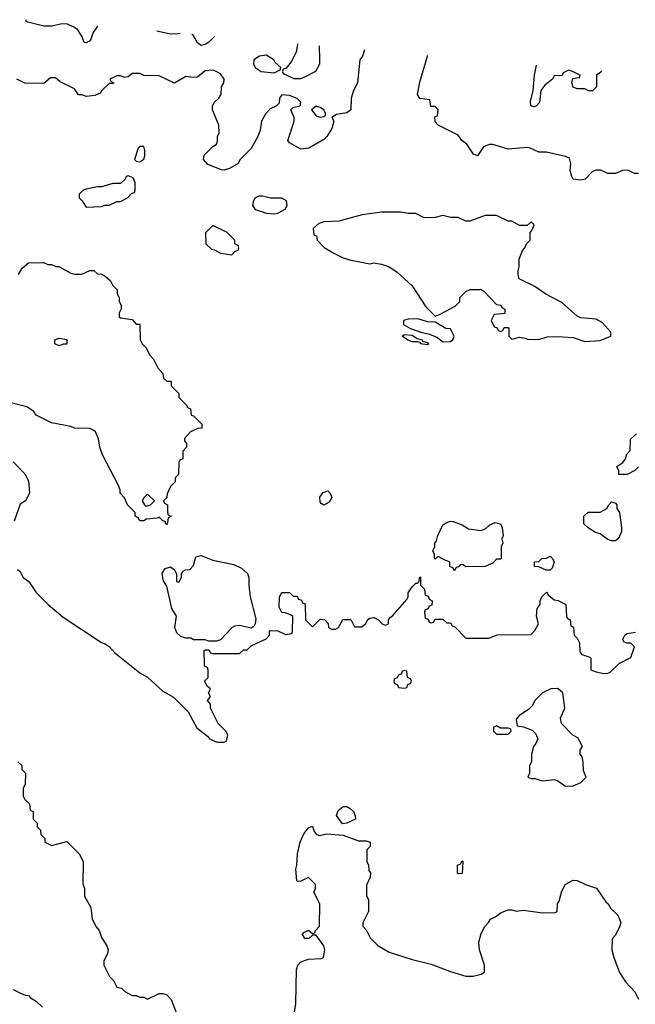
# Model space of a CAD drawing. Header units: inches. Extents: x 2348341 to 2479810, y 460419 to 613669.
# Tile 325 of 656: x 2361324 to 2364534, y 586125 to 591259. Entities that reach past the tile are written whole.
import ezdxf

# ---------------------------------------------------------------- set-up
doc = ezdxf.new("R2010")
doc.units = ezdxf.units.IN
doc.header["$MEASUREMENT"] = 0
doc.layers.add('C3568', color=7, linetype='Continuous')
doc.layers.add('C3569', color=7, linetype='Continuous')

msp = doc.modelspace()

# ---------------------------------------------------------------- linework, layer by layer
at = {"layer": 'C3568', "color": 2}
for points, elevation in [([(2363080, 590000), (2363150, 589986), (2363170, 589991), (2363210, 589984.7), (2363250.7, 589970.7), (2363290, 589944.7), (2363370, 589871.3), (2363442, 589762), (2363490, 589714), (2363516.4, 589723.6), (2363594.6, 589765.4), (2363618, 589790), (2363618, 589810), (2363650, 589842), (2363672.7, 589852.7), (2363727.3, 589852.7), (2363743.6, 589843.6), (2363810, 589774), (2363831.6, 589771.6), (2363838, 589758), (2363854, 589750), (2363852.7, 589727.3), (2363798, 589722), (2363782, 589690), (2363798, 589658), (2363812.7, 589652.7), (2363818, 589638), (2363830, 589634), (2363842, 589638), (2363850, 589654), (2363870, 589654), (2363874, 589650), (2363874, 589610), (2363890, 589594), (2363930, 589604.7), (2363959.6, 589599.6), (2363972.7, 589592.7), (2364030, 589592), (2364074.6, 589605.4), (2364130, 589606.8), (2364210, 589602.8), (2364270, 589581), (2364350, 589586), (2364406, 589610), (2364406, 589630), (2364360.4, 589680.4), (2364330, 589698), (2364250, 589705.2), (2364230, 589714), (2364150, 589784), (2364067.7, 589827.7), (2364010, 589868.7), (2363928.4, 589908.4), (2363922, 589930), (2363922, 589950), (2363928, 589970), (2363928.6, 590000)], 114), ([(2361318, 589930), (2361336.4, 589963.6), (2361370, 589992), (2361447.3, 589992.7), (2361470, 589982), (2361490, 589982), (2361512.7, 589972.7), (2361527.3, 589972.7), (2361590, 589938), (2361611.6, 589931.6), (2361648.4, 589931.6), (2361690, 589952), (2361710, 589952), (2361730, 589934), (2361750, 589932), (2361770, 589922), (2361796.9, 589896.9), (2361810, 589874), (2361832, 589850), (2361832, 589830), (2361842, 589810), (2361842, 589790), (2361852, 589770), (2361852, 589750), (2361842, 589730), (2361842, 589710), (2361850, 589704.7), (2361910, 589696), (2361930, 589672), (2361950, 589672), (2361952, 589590), (2361962, 589570), (2361982, 589550), (2362002, 589510), (2362022, 589490), (2362043.6, 589443.6), (2362070, 589414), (2362074, 589390), (2362090, 589374), (2362110, 589374), (2362114, 589370), (2362114, 589350), (2362154, 589310), (2362154, 589290), (2362194, 589250), (2362198, 589238), (2362214, 589230), (2362218, 589198), (2362230, 589194), (2362274, 589150), (2362274, 589130), (2362252.7, 589127.3), (2362214, 589110), (2362183.6, 589076.4), (2362183.6, 589063.6), (2362194, 589050), (2362194, 589030), (2362174, 589010), (2362174, 588970), (2362158, 588962), (2362154, 588950), (2362151.6, 588888.4), (2362134, 588870), (2362134, 588850), (2362110, 588826), (2362092.7, 588787.3), (2362091.6, 588768.4), (2362074, 588750), (2362078, 588738), (2362094, 588730), (2362094, 588690), (2362098, 588678), (2362114, 588670), (2362098, 588662), (2362092.7, 588627.3), (2362086, 588630), (2362082, 588642), (2362070, 588646), (2362050, 588666), (2362039.8, 588660.2), (2361984.7, 588655.3), (2361970, 588646), (2361950, 588646), (2361942, 588662), (2361926, 588670), (2361926, 588690), (2361886, 588730), (2361870, 588766), (2361848, 588790), (2361847.3, 588807.3), (2361838, 588830), (2361755.3, 588990), (2361742, 589030), (2361734.6, 589074.6), (2361718, 589110), (2361710, 589118), (2361690, 589128), (2361610, 589128.7), (2361590, 589139), (2361490, 589158), (2361410, 589198), (2361396.5, 589216.5), (2361360.2, 589240.2), (2361230, 589274)], 110), ([(2364550, 588928), (2364531.3, 588908.7), (2364491.6, 588888.4), (2364448, 588888), (2364447.3, 588907.3), (2364438, 588930), (2364468, 588950), (2364482, 588970), (2364490, 588994), (2364507.3, 589012.7), (2364508.4, 589071.6), (2364540.4, 589099.6)], 110), ([(2361290, 588954), (2361350, 588892), (2361370, 588854), (2361374, 588790), (2361354, 588750), (2361326.4, 588733.6), (2361295.5, 588644.5)], 110), ([(2361312.7, 588392.7), (2361323.6, 588383.6), (2361342, 588350), (2361372, 588330), (2361410, 588272), (2361472, 588210), (2361550, 588144.7), (2361750, 588011.3), (2361770, 588004.7), (2361790, 587991), (2361818.8, 587958.8), (2361950, 587854), (2361990.4, 587830.4), (2362070, 587758), (2362126.4, 587726.4), (2362202, 587650), (2362247.1, 587567.1), (2362303.6, 587523.6), (2362314, 587510), (2362352.7, 587492.7), (2362387.3, 587492.7), (2362402, 587498), (2362408, 587530), (2362398, 587550), (2362358, 587590), (2362318, 587670), (2362318, 587690), (2362302, 587710), (2362318, 587730), (2362308.7, 587750), (2362318, 587770), (2362303.1, 587783.1), (2362288, 587810), (2362306, 587830), (2362306, 587870), (2362302, 587882), (2362290, 587886), (2362287.3, 587892.7), (2362286, 587970), (2362290, 587974), (2362310, 587974), (2362318, 587958), (2362330, 587954), (2362470, 587954), (2362490, 587974), (2362510, 587974), (2362530, 587994), (2362608.4, 588031.6), (2362626, 588050), (2362626, 588070), (2362630, 588074), (2362670, 588072), (2362710, 588054), (2362742, 588058), (2362746, 588070), (2362747.3, 588147.3), (2362736.4, 588156.4), (2362707.3, 588167.3), (2362690, 588168), (2362676.4, 588196.4), (2362678, 588250), (2362690, 588272), (2362730, 588272), (2362750, 588254), (2362770, 588254), (2362778, 588238), (2362792.7, 588232.7), (2362798, 588218), (2362812.7, 588212.7), (2362814, 588130), (2362850, 588094), (2362890, 588134), (2362914, 588130), (2362931.6, 588111.6), (2362934, 588090), (2362950, 588082), (2362970, 588082), (2362986, 588090), (2363008, 588132), (2363051, 588131), (2363070, 588094), (2363107.3, 588092.7), (2363128.4, 588111.6), (2363138, 588130), (2363150, 588138), (2363170, 588142), (2363194, 588130), (2363214, 588110), (2363230, 588102), (2363246, 588110), (2363246, 588130), (2363256.4, 588143.6), (2363270, 588152), (2363343.1, 588236.9), (2363348.7, 588250), (2363349.2, 588270.8), (2363370, 588302), (2363390, 588322), (2363398, 588322), (2363406, 588330), (2363408, 588350), (2363414, 588354), (2363414, 588310), (2363434, 588290), (2363438, 588258), (2363452.7, 588252.7), (2363458, 588238), (2363474, 588230), (2363472.7, 588207.3), (2363458, 588202), (2363452.7, 588187.3), (2363438, 588182), (2363434, 588170), (2363438, 588138), (2363452.7, 588132.7), (2363458, 588118), (2363470, 588114), (2363482, 588118), (2363490, 588134), (2363530, 588134), (2363550, 588114), (2363570, 588114), (2363578, 588098), (2363592.7, 588092.7), (2363650, 588034), (2363770, 588034), (2363812.7, 588052.7), (2363990, 588054), (2364010, 588074), (2364028, 588110), (2364019, 588150), (2364022, 588190), (2364038, 588210), (2364038, 588230), (2364046, 588250), (2364070, 588274), (2364079.6, 588259.6), (2364110, 588234), (2364131.6, 588231.6), (2364172, 588210), (2364174, 588150), (2364178, 588138), (2364194, 588130), (2364198, 588098), (2364211.6, 588091.6), (2364214, 588050), (2364230, 588034), (2364242, 588010), (2364243.6, 587963.6), (2364254, 587950), (2364296, 587936), (2364302, 587930), (2364302, 587870), (2364330, 587858.8), (2364368.9, 587851.1), (2364390, 587851.3), (2364403.1, 587856.9), (2364450, 587902), (2364510, 587934), (2364528.7, 587990), (2364510, 588008.7), (2364489, 588009), (2364474.6, 588014.6), (2364469, 588030), (2364479.3, 588050), (2364490, 588059.1), (2364534.8, 588065.2)], 110), ([(2361314, 587390), (2361334, 587370), (2361334, 587350), (2361354, 587330), (2361352.7, 587272.7), (2361342, 587250), (2361342, 587210), (2361350, 587194), (2361374, 587170), (2361378, 587138), (2361394, 587130), (2361394, 587090), (2361414, 587070), (2361414, 587050), (2361432.7, 587032.7), (2361434, 587010), (2361454, 586990), (2361454, 586970), (2361490, 586954), (2361570, 586974), (2361634, 586910), (2361654, 586870), (2361652.7, 586752.7), (2361662, 586730), (2361662, 586690), (2361694, 586630), (2361702, 586570), (2361722, 586530), (2361738, 586510), (2361750, 586474), (2361778, 586430), (2361784.7, 586410), (2361782, 586390), (2361762, 586350), (2361762, 586330), (2361792, 586270), (2361812, 586250), (2361830, 586214), (2361854, 586210), (2361871.6, 586191.6), (2361910, 586172), (2361930, 586172), (2361950, 586162), (2361970, 586162), (2361990, 586152), (2362050, 586182), (2362070, 586182), (2362090, 586174), (2362114, 586150), (2362156.9, 586036.9)], 106), ([(2362756.4, 586083.6), (2362764, 586130), (2362766.3, 586306.3), (2362774, 586330), (2362790, 586346), (2362830, 586361), (2362896.5, 586363.5), (2362908, 586370), (2362915.3, 586410), (2362908.7, 586430), (2362870, 586486), (2362850, 586486), (2362831.1, 586468.9), (2362811.1, 586468.9), (2362798, 586490), (2362802, 586498), (2362830, 586511.3), (2362850, 586494), (2362862, 586498), (2362866, 586510), (2362887.3, 586532.7), (2362888.7, 586650), (2362858, 586710), (2362866, 586730), (2362866, 586750), (2362830, 586786), (2362790, 586768), (2362770, 586766), (2362769.3, 586769.3), (2362763.7, 586830), (2362769.3, 586850), (2362772.3, 586910), (2362786.6, 586970), (2362805.1, 587014.9), (2362830, 587044.7), (2362850, 587054), (2362858, 587030), (2362870, 587012), (2362885.4, 587005.4), (2362925.2, 587014.8), (2363010, 587006.8), (2363090, 586978), (2363130, 586978), (2363151.3, 586970), (2363151.6, 586948.4), (2363134, 586930), (2363134, 586870), (2363142, 586850), (2363143.6, 586823.6), (2363152, 586810), (2363151.6, 586788.4), (2363132.7, 586747.3), (2363132.7, 586692.7), (2363142, 586670), (2363142, 586610), (2363112, 586550), (2363112.7, 586532.7), (2363130, 586514), (2363151.6, 586471.6), (2363191.6, 586431.6), (2363250, 586398), (2363370, 586358.8), (2363470, 586334.8), (2363570, 586296), (2363650, 586271.3), (2363688.4, 586271.6), (2363730, 586282), (2363747.3, 586292.7), (2363748, 586330), (2363722, 586410), (2363718, 586450), (2363730, 586494), (2363749.1, 586530.9), (2363768.9, 586551.1), (2363778, 586570), (2363810, 586584.7), (2363830, 586602), (2363870, 586618), (2363890, 586618), (2363911.6, 586611.6), (2363950, 586616), (2364050, 586602), (2364116.4, 586603.6), (2364126, 586610), (2364128, 586650), (2364136.4, 586663.6), (2364148, 586710), (2364168, 586750), (2364210, 586772), (2364231.1, 586771.1), (2364274, 586750), (2364330.9, 586730.9), (2364379.6, 586659.6), (2364392, 586650), (2364405.4, 586625.4), (2364442, 586590), (2364452, 586570), (2364458, 586550), (2364452, 586530), (2364430, 586486), (2364412.7, 586467.3), (2364412, 586410), (2364422, 586370), (2364451.1, 586291.1), (2364482, 586242), (2364530.6, 586190.6), (2364550, 586152)], 106), ([(2361290, 586202), (2361324.7, 586184.7), (2361352.7, 586172.7), (2361370, 586172), (2361379.6, 586159.6), (2361410, 586142), (2361442, 586110)], 102)]:
    msp.add_lwpolyline(points, dxfattribs=dict(at, elevation=elevation))
for points, elevation in [([(2363399.5, 589699.5), (2363350, 589697), (2363324.7, 589690), (2363325.5, 589670), (2363361.6, 589650), (2363414.8, 589630), (2363459.9, 589619.9), (2363501.6, 589601.6), (2363530, 589578.8), (2363570, 589581), (2363582, 589590), (2363588.7, 589610), (2363570, 589648), (2363546, 589650), (2363490, 589682), (2363450, 589684)], 114), ([(2361530, 589558), (2361506, 589570), (2361506, 589590), (2361530, 589598), (2361570, 589591.3), (2361570, 589568), (2361550, 589568)], 106), ([(2363450, 589564.2), (2363414, 589570), (2363414.6, 589574.6), (2363399.7, 589579.7), (2363370, 589579.8), (2363348.2, 589588.2), (2363318, 589610), (2363330, 589617.6), (2363370, 589615), (2363396.7, 589596.7), (2363422.8, 589590), (2363423.5, 589583.5), (2363450, 589575.8), (2363457.1, 589570)], 110), ([(2361990, 588786), (2361970, 588766), (2361962, 588750), (2361974, 588730), (2361983.6, 588723.6), (2361990, 588724.7), (2362006, 588730), (2362026, 588750)], 110), ([(2362910, 588728.7), (2362896.4, 588736.4), (2362890, 588746), (2362888.7, 588770), (2362905.2, 588794.8), (2362930, 588802), (2362942, 588790), (2362951.6, 588768.4), (2362936.9, 588743.1)], 110), ([(2364410, 588541.2), (2364390, 588549.2), (2364350, 588579), (2364325.6, 588585.6), (2364288, 588610), (2364266, 588630), (2364266, 588670), (2364288.4, 588691.6), (2364350, 588692), (2364386, 588710), (2364395.3, 588730), (2364410, 588744.7), (2364430, 588738), (2364438, 588730), (2364438, 588710), (2364450.8, 588690), (2364461, 588610), (2364461, 588590), (2364446, 588554), (2364430, 588542)], 110), ([(2363730, 588596), (2363753.6, 588606.4), (2363774.6, 588625.4), (2363803.1, 588636.9), (2363830, 588631.3), (2363838.8, 588610), (2363844.7, 588570), (2363838, 588550), (2363842, 588530), (2363834, 588510), (2363834, 588450), (2363830, 588446), (2363810, 588446), (2363790, 588426), (2363750, 588408), (2363650, 588406), (2363636.4, 588416.4), (2363622, 588418), (2363612.7, 588407.3), (2363598, 588402), (2363590, 588386), (2363582, 588402), (2363567.3, 588407.3), (2363566, 588430), (2363556.4, 588436.4), (2363540.4, 588440.4), (2363510, 588458), (2363502, 588458), (2363490, 588446), (2363486, 588450), (2363486, 588470), (2363478, 588490), (2363488.7, 588511.3), (2363489, 588530), (2363497.2, 588542.8), (2363504, 588570), (2363530, 588624.7), (2363550, 588638), (2363570, 588644.7), (2363583.6, 588643.6), (2363630, 588624.7), (2363664.5, 588604.5)], 110), ([(2362530, 588086), (2362470, 588101.2), (2362443.5, 588096.5), (2362432, 588090), (2362370, 588026), (2362350, 588018), (2362310, 588018), (2362290, 588026), (2362230, 588026), (2362215.3, 588035.3), (2362190, 588035.3), (2362164, 588044), (2362142.7, 588062.7), (2362133.2, 588090), (2362142, 588150), (2362116, 588190), (2362090, 588306), (2362072.9, 588332.9), (2362069.3, 588349.3), (2362066.8, 588373.2), (2362082, 588398), (2362110, 588406), (2362131.1, 588391.1), (2362141, 588370), (2362142, 588330), (2362153.2, 588326.8), (2362168, 588350), (2362168, 588370), (2362176.4, 588383.6), (2362188.9, 588391.1), (2362210, 588392), (2362230, 588414), (2362242, 588458), (2362270, 588464.7), (2362330, 588440.7), (2362439.3, 588419.3), (2362479.8, 588399.8), (2362510.9, 588370.9), (2362518, 588350), (2362518, 588310), (2362526, 588250), (2362555.3, 588135.3), (2362551.3, 588108.7), (2362544.7, 588095.3)], 110), ([(2364090, 588388.7), (2364068.9, 588388.9), (2364030, 588406), (2364007.3, 588407.3), (2364007.3, 588432.7), (2364030, 588434), (2364046, 588450), (2364070, 588452), (2364090, 588462), (2364102, 588450), (2364111, 588430), (2364099.8, 588400.2)], 110), ([(2363330, 587866), (2363318, 587862), (2363312.7, 587847.3), (2363298, 587842), (2363292.7, 587827.3), (2363278, 587822), (2363274, 587810), (2363278, 587798), (2363292.7, 587792.7), (2363298, 587778), (2363330, 587774), (2363342, 587778), (2363347.3, 587792.7), (2363362, 587798), (2363366, 587810), (2363362, 587822), (2363346, 587830), (2363342, 587862)], 110), ([(2364130, 587772.7), (2364094, 587770), (2364050, 587748.7), (2364010, 587708.7), (2363996.7, 587683.3), (2363976.7, 587663.3), (2363926, 587630), (2363912, 587610), (2363918, 587578), (2363950, 587572), (2363995.3, 587555.3), (2364015.3, 587535.3), (2364024.7, 587510), (2364015.3, 587484.7), (2364002, 587470), (2363992, 587430), (2363992, 587390), (2363982, 587370), (2363982, 587330), (2363974, 587310), (2363990, 587302), (2364010, 587302), (2364050, 587291.3), (2364110, 587298), (2364130, 587291.3), (2364170, 587262), (2364210, 587264.7), (2364250, 587282), (2364278, 587310), (2364263.1, 587343.1), (2364262, 587390), (2364256.4, 587416.4), (2364246, 587430), (2364246, 587450), (2364258, 587470), (2364234.6, 587514.6), (2364208.7, 587528.7), (2364148.7, 587590), (2364143.1, 587616.9), (2364166, 587670), (2364155.3, 587750)], 110), ([(2363810, 587578), (2363794, 587570), (2363794, 587550), (2363810, 587534), (2363870, 587534), (2363886, 587550), (2363882, 587562), (2363870, 587566), (2363830, 587566)], 110), ([(2363006.6, 587066.6), (2362975.3, 587110), (2362984.7, 587135.3), (2363010, 587156), (2363030, 587156), (2363047.1, 587147.1), (2363064.7, 587130), (2363072.7, 587107.3), (2363074, 587090), (2363030, 587069)], 106), ([(2363610, 586806), (2363606, 586810), (2363606, 586850), (2363622, 586858), (2363630, 586874), (2363634, 586870), (2363630, 586808)], 106)]:
    msp.add_lwpolyline(points, close=True, dxfattribs=dict(at, elevation=elevation))
at = {"layer": 'C3569', "color": 2}
for points, elevation in [([(2361728.9, 591226.3), (2361707.3, 591192.7), (2361690.8, 591149.2), (2361670, 591138), (2361660.4, 591140.4), (2361649.3, 591170), (2361626.3, 591206.3), (2361610, 591219), (2361570, 591238), (2361536.4, 591236.4), (2361493.7, 591226.3), (2361450, 591225.2), (2361365.6, 591245.6), (2361358, 591250), (2361358, 591259.3)], 106), ([(2362160.9, 591187.9), (2362150, 591185.2), (2362110, 591184), (2362037.8, 591198.9)], 106), ([(2362340, 591172), (2362310, 591142), (2362290.7, 591129.3), (2362270, 591124), (2362250, 591138), (2362230, 591175.3), (2362221.8, 591182.5)], 106), ([(2362773.7, 591133.4), (2362772, 591130), (2362764.7, 591090), (2362739.8, 591040.2), (2362712.7, 591007.3), (2362698, 591002), (2362694, 590990), (2362698, 590978), (2362752.7, 590952.7), (2362790, 590952), (2362810, 590962), (2362868.4, 590991.6), (2362888, 591030), (2362888.7, 591050), (2362886.2, 591123.4)], 110), ([(2363122, 591102.4), (2363110.7, 591069.3), (2363098, 591050), (2363084.7, 590930), (2363064.7, 590890), (2363051.3, 590850), (2363050.9, 590789.1), (2363030, 590774), (2362975.3, 590764.7), (2362952, 590750), (2362962, 590730), (2362951.6, 590691.6), (2362924.7, 590650), (2362910, 590635.3), (2362832, 590590), (2362790, 590584), (2362730, 590618), (2362722, 590630), (2362755.3, 590730), (2362755.3, 590750), (2362738, 590790), (2362750, 590802), (2362786, 590810), (2362788.7, 590830), (2362770, 590848.7), (2362730, 590864), (2362690, 590868), (2362678, 590850), (2362676, 590824), (2362662, 590810), (2362630, 590794), (2362606.8, 590770), (2362584.7, 590730), (2362576.9, 590683.1), (2362564.7, 590650), (2362530, 590588), (2362471.6, 590528.4), (2362462, 590510), (2362416.8, 590483.2), (2362390, 590475.3), (2362376.4, 590476.4), (2362304.7, 590504.7), (2362282, 590530), (2362286.3, 590553.7), (2362330, 590598), (2362348.9, 590611.1), (2362354.6, 590625.4), (2362355.3, 590650), (2362364, 590670), (2362361.2, 590710), (2362329.2, 590790), (2362329.2, 590810), (2362339, 590830), (2362362, 590850), (2362374, 590870), (2362375.3, 590910), (2362388.7, 590930), (2362389, 590950), (2362370, 590977.2), (2362348.7, 590990), (2362330, 590997), (2362290, 590992), (2362250, 590959), (2362230, 590957.2), (2362190, 590962.7), (2362130, 590929), (2362050, 590966), (2361970, 590968), (2361950, 590978), (2361910, 590978), (2361890, 590962), (2361870, 590958), (2361850, 590966), (2361830, 590966), (2361794, 590950), (2361798, 590938), (2361814, 590930), (2361810, 590926), (2361790, 590926), (2361752, 590890), (2361743.6, 590876.4), (2361715.3, 590864.7), (2361670, 590858), (2361650, 590868), (2361630, 590868), (2361610, 590898), (2361534.6, 590934.6), (2361510, 590955.3), (2361483.6, 590956.4), (2361450, 590926), (2361350, 590928), (2361308.7, 590950)], 110), ([(2364550, 590458), (2364530, 590458), (2364494, 590474), (2364467.3, 590472.7), (2364430, 590458), (2364390, 590458), (2364354.6, 590474.6), (2364330, 590475.3), (2364310, 590468), (2364272, 590428), (2364250, 590422), (2364210, 590428), (2364202, 590442), (2364193.6, 590473.6), (2364198, 590510), (2364190, 590537.2), (2364170, 590546), (2364070, 590568), (2364030, 590568.7), (2363986, 590590), (2363970, 590593.2), (2363870, 590584), (2363790, 590609), (2363771.1, 590608.9), (2363742.8, 590597.2), (2363710, 590548.7), (2363690, 590558), (2363655.3, 590610), (2363629.3, 590629.3), (2363610, 590658), (2363506, 590710), (2363490, 590726), (2363488, 590752), (2363502, 590758), (2363506, 590790), (2363490, 590806), (2363467.3, 590807.3), (2363462, 590842), (2363410, 590848), (2363398, 590870), (2363410, 590934), (2363449.3, 591070), (2363450.1, 591073.2)], 110), ([(2364356.5, 590992.6), (2364353.7, 590986.3), (2364332, 590970), (2364330.8, 590910), (2364310, 590888.7), (2364290, 590889), (2364270, 590898), (2364230, 590898), (2364210, 590908), (2364202, 590930), (2364207.3, 590952.7), (2364242, 590958), (2364246, 590970), (2364206, 590990), (2364184.7, 590995.3), (2364158, 590982), (2364151.6, 590968.4), (2364110, 590966), (2364102, 590950), (2364062, 590918), (2364041, 590890), (2364033.2, 590826.8), (2364018, 590810), (2364005.6, 590805.6), (2363989.5, 590809.5), (2363986.8, 590833.2), (2364001.2, 590890), (2364008.7, 590970), (2364018.8, 591022.6)], 106), ([(2363928.6, 590000), (2363928.9, 590011.1), (2363944.7, 590055.3), (2363958, 590070), (2363966, 590090), (2363986, 590110), (2363986, 590150), (2363996.4, 590163.6), (2364006, 590190), (2363990, 590206), (2363970, 590186), (2363930, 590186), (2363890, 590208), (2363870, 590208), (2363810, 590238), (2363750, 590238), (2363671.1, 590208.9), (2363650, 590208), (2363610, 590228), (2363571.6, 590228.4), (2363530, 590238), (2363490, 590228), (2363450, 590226), (2363428.4, 590228.4), (2363390, 590248), (2363351.6, 590248.4), (2363310, 590255.3), (2363210, 590255.3), (2363110, 590242), (2362988.4, 590208.4), (2362910, 590206), (2362883.6, 590196.4), (2362854, 590170), (2362858, 590138), (2362871.6, 590131.6), (2362874, 590110), (2362911.6, 590071.6), (2362962, 590042), (2363010, 590018), (2363050, 590006), (2363080, 590000)], 114)]:
    msp.add_lwpolyline(points, dxfattribs=dict(at, elevation=elevation))
for points, elevation in [([(2362610, 591074), (2362574, 591070), (2362544.7, 591050), (2362542, 591030), (2362552, 591010), (2362582, 590990), (2362650, 590982), (2362682, 590998), (2362686, 591010), (2362656.4, 591036.4), (2362648, 591050), (2362618, 591070)], 110), ([(2362870, 590808.7), (2362844.7, 590790), (2362870, 590758), (2362890, 590751.3), (2362910, 590754), (2362918, 590762), (2362918, 590770), (2362908.7, 590790), (2362890, 590801.2)], 110), ([(2361970, 590598), (2361950, 590598), (2361942, 590590), (2361922, 590530), (2361930, 590522), (2361950, 590518), (2361970, 590532), (2361976, 590550), (2361976.5, 590576.5)], 114), ([(2361890, 590446), (2361878, 590442), (2361872.7, 590427.3), (2361850, 590406), (2361810, 590406), (2361750, 590388), (2361730, 590388), (2361670, 590375.3), (2361654, 590370), (2361634, 590350), (2361634, 590330), (2361650, 590314), (2361670, 590282), (2361750, 590284.7), (2361770, 590292), (2361790, 590292), (2361830, 590312), (2361850, 590312), (2361886, 590330), (2361907.3, 590352.7), (2361922, 590358), (2361926, 590370), (2361926, 590410), (2361914.6, 590434.6)], 114), ([(2362590, 590339), (2362570, 590339), (2362550, 590328), (2362541, 590310), (2362538, 590290), (2362552, 590270), (2362610, 590250.8), (2362650, 590246.8), (2362669.1, 590250.9), (2362708.4, 590271.6), (2362718, 590290), (2362714.6, 590314.6), (2362690, 590328.7), (2362631.1, 590328.9)], 114), ([(2362330, 590186), (2362292.7, 590147.3), (2362294, 590090), (2362323.6, 590063.6), (2362339.6, 590059.6), (2362370, 590042), (2362430, 590034), (2362447.3, 590052.7), (2362462, 590058), (2362466, 590070), (2362462, 590082), (2362446, 590090), (2362446, 590110), (2362406, 590150)], 114)]:
    msp.add_lwpolyline(points, close=True, dxfattribs=dict(at, elevation=elevation))

doc.saveas('drawing.dxf')
